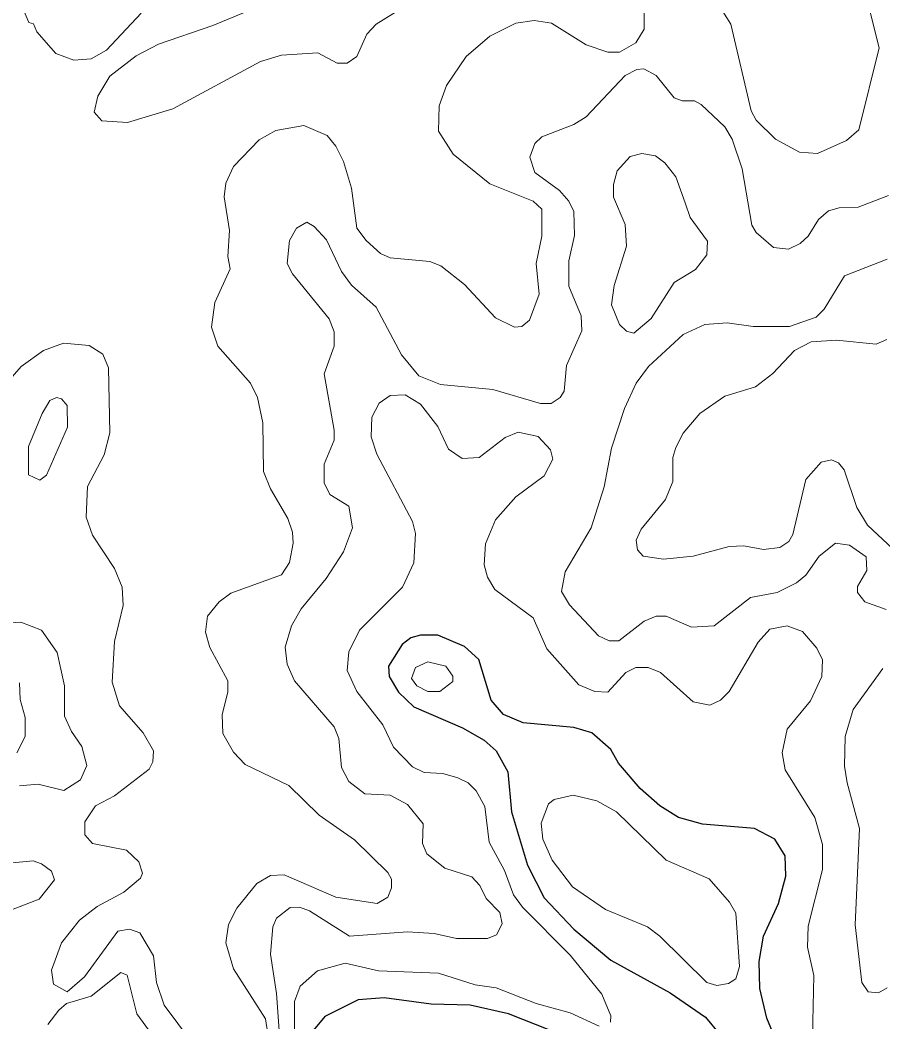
# Model space of a CAD drawing. Extents: x 577 to 602.9, y 7483.8 to 7511.6.
# Drawn here: x 591.249 to 592.359, y 7504.685 to 7505.975 of the extents above; entities that cross this region are included whole.
import ezdxf

# ---------------------------------------------------------------- set-up
doc = ezdxf.new("R2010")
doc.units = 0
doc.header["$LTSCALE"] = 0.032
doc.layers.add('1', color=7, linetype='Continuous', lineweight=25)
doc.layers.add('2', color=7, linetype='Continuous', lineweight=13)

msp = doc.modelspace()

# ---------------------------------------------------------------- linework, layer by layer
at = {"layer": '1'}
for points in [[(592.2287, 7504.6444), (592.2096, 7504.6897), (592.2008, 7504.7279), (592.2, 7504.7629), (592.2056, 7504.7955), (592.2247, 7504.8376), (592.2342, 7504.8726), (592.2334, 7504.8989), (592.2199, 7504.9203), (592.1937, 7504.9338), (592.1269, 7504.9394), (592.0959, 7504.9482), (592.072, 7504.9633), (592.0466, 7504.9855), (592.0187, 7505.0181), (592.0092, 7505.0356), (591.9846, 7505.0571), (591.9615, 7505.0642), (591.8963, 7505.0698), (591.8708, 7505.0809), (591.8549, 7505.0992), (591.839, 7505.1517), (591.8207, 7505.1684), (591.7866, 7505.1827), (591.7643, 7505.1827), (591.7516, 7505.1795), (591.7404, 7505.1708), (591.7229, 7505.143), (591.7237, 7505.1295), (591.7357, 7505.1096), (591.7555, 7505.0905), (591.8184, 7505.0635), (591.8462, 7505.0476), (591.8613, 7505.034), (591.8764, 7505.007), (591.8812, 7504.9553), (591.9019, 7504.8869), (591.9233, 7504.8448), (591.9615, 7504.8042), (592.0092, 7504.7645), (592.0855, 7504.7223)], [(592.0855, 7504.7223), (592.1309, 7504.6913), (592.1492, 7504.669)], [(591.9305, 7504.6746), (591.8772, 7504.6953), (591.8279, 7504.7064), (591.7778, 7504.708), (591.7174, 7504.716), (591.684, 7504.7136), (591.641, 7504.6921), (591.6267, 7504.6746)]]:
    msp.add_lwpolyline(points, dxfattribs=at)
at = {"layer": '2'}
for points in [[(591.7714, 7506.0097), (591.707, 7505.9692), (591.6951, 7505.9564), (591.6824, 7505.9278), (591.6697, 7505.9191), (591.6569, 7505.9191), (591.6323, 7505.9326), (591.5854, 7505.9294), (591.5583, 7505.9214), (591.4454, 7505.8602), (591.3874, 7505.8427), (591.354, 7505.8451), (591.3444, 7505.8562), (591.3492, 7505.8769), (591.3643, 7505.9024), (591.3985, 7505.9286), (591.4271, 7505.9437), (591.4971, 7505.9676), (591.5758, 7506.0002)], [(592.1531, 7505.9859), (592.1635, 7505.9692), (592.1897, 7505.8578), (592.1961, 7505.8459), (592.2207, 7505.8213), (592.2517, 7505.8046), (592.2748, 7505.803), (592.3122, 7505.8197), (592.3281, 7505.8332), (592.3543, 7505.9389), (592.3384, 7506.0026)], [(591.4049, 7505.9835), (591.3603, 7505.9358), (591.3405, 7505.9246), (591.3182, 7505.923), (591.2951, 7505.9318), (591.2705, 7505.9596), (591.2665, 7505.97), (591.2601, 7505.9715), (591.2498, 7505.9962)], [(591.6442, 7505.826), (591.6553, 7505.8125), (591.6649, 7505.7926), (591.6752, 7505.7584), (591.6824, 7505.7068), (591.6943, 7505.6908), (591.7126, 7505.6741), (591.7253, 7505.6686), (591.7762, 7505.6638), (591.7905, 7505.6582), (591.8207, 7505.6344), (591.8605, 7505.5915), (591.8852, 7505.5795), (591.8947, 7505.5803), (591.9042, 7505.5883), (591.917, 7505.6217), (591.913, 7505.6614), (591.9201, 7505.6964), (591.9201, 7505.7314), (591.909, 7505.7417), (591.8533, 7505.764), (591.8064, 7505.8022), (591.7873, 7505.8316), (591.7881, 7505.8642), (591.7977, 7505.8904), (591.8231, 7505.9278), (591.8533, 7505.9541), (591.8867, 7505.9707), (591.9106, 7505.9739), (591.9329, 7505.9707), (591.9774, 7505.9429), (592.0052, 7505.9334), (592.0203, 7505.9334), (592.041, 7505.9453), (592.0521, 7505.9628), (592.0521, 7505.989)], [(592.3662, 7505.7489), (592.3273, 7505.7338), (592.3026, 7505.733), (592.2891, 7505.729), (592.2764, 7505.7179), (592.2629, 7505.6964), (592.2525, 7505.6869), (592.2374, 7505.6797), (592.2183, 7505.6821), (592.1961, 7505.7012), (592.1905, 7505.7107), (592.1778, 7505.7831), (592.1651, 7505.8213), (592.1555, 7505.8372), (592.1253, 7505.8658), (592.1166, 7505.8706), (592.1006, 7505.8706), (592.0903, 7505.8745), (592.0673, 7505.9032), (592.0513, 7505.9119), (592.0426, 7505.9111), (592.0275, 7505.9032), (591.9774, 7505.8499), (591.9615, 7505.8403), (591.9201, 7505.8244), (591.9114, 7505.8157), (591.905, 7505.7982), (591.9114, 7505.7783), (591.9432, 7505.7553), (591.9551, 7505.7417), (591.9615, 7505.7282), (591.9623, 7505.6972), (591.9551, 7505.6646), (591.9551, 7505.632), (591.971, 7505.5938), (591.9718, 7505.5748), (591.952, 7505.5302), (591.9488, 7505.4968), (591.944, 7505.4889), (591.9321, 7505.4809), (591.9186, 7505.4809), (591.8573, 7505.4992), (591.7897, 7505.5056), (591.7619, 7505.5167), (591.7396, 7505.5437), (591.707, 7505.605), (591.6752, 7505.6336), (591.6625, 7505.6511), (591.6434, 7505.6916), (591.6275, 7505.7091), (591.618, 7505.7147), (591.6045, 7505.7068), (591.5957, 7505.6908), (591.5925, 7505.6614), (591.5997, 7505.6479), (591.6466, 7505.5899), (591.653, 7505.5732), (591.653, 7505.5549), (591.6402, 7505.5191), (591.653, 7505.4467), (591.653, 7505.434), (591.6402, 7505.403), (591.6402, 7505.3791), (591.6474, 7505.364), (591.672, 7505.3489), (591.6768, 7505.3211), (591.6649, 7505.2901), (591.6426, 7505.2559), (591.6108, 7505.2169), (591.5981, 7505.1947), (591.5901, 7505.1676), (591.5925, 7505.1454), (591.6021, 7505.1239), (591.653, 7505.065), (591.6593, 7505.0499), (591.6625, 7505.0126), (591.672, 7504.9943), (591.6927, 7504.9784), (591.7253, 7504.9768), (591.7476, 7504.9649), (591.7675, 7504.9402), (591.7667, 7504.9148), (591.7722, 7504.9012), (591.7953, 7504.8829), (591.8303, 7504.8718), (591.8406, 7504.8607), (591.8486, 7504.844), (591.8661, 7504.8257), (591.8693, 7504.8114), (591.8621, 7504.7971)], [(591.5719, 7504.642), (591.5647, 7504.6889), (591.5234, 7504.7533), (591.5138, 7504.7867), (591.517, 7504.8106), (591.5281, 7504.8313), (591.5538, 7504.863), (591.5711, 7504.8734), (591.5886, 7504.8742), (591.6553, 7504.8456), (591.7086, 7504.8376), (591.7221, 7504.8456), (591.7269, 7504.8575), (591.7269, 7504.8686), (591.7221, 7504.8774), (591.6792, 7504.9195), (591.6339, 7504.9513), (591.5949, 7504.9895), (591.5385, 7505.0165), (591.5234, 7505.0324), (591.5098, 7505.0563), (591.509, 7505.0809), (591.5162, 7505.1096), (591.5162, 7505.1239), (591.4931, 7505.1668), (591.4876, 7505.1867), (591.49, 7505.2074), (591.5051, 7505.2257), (591.5202, 7505.2368), (591.5854, 7505.2607), (591.5957, 7505.2766), (591.6005, 7505.3012), (591.5997, 7505.3155), (591.5933, 7505.333), (591.5711, 7505.3712), (591.5623, 7505.3935), (591.5615, 7505.4563), (591.5544, 7505.4889), (591.5456, 7505.5072), (591.5035, 7505.5549), (591.4955, 7505.5795), (591.4995, 7505.6113), (591.5194, 7505.6543), (591.5162, 7505.6702), (591.5186, 7505.7036), (591.5114, 7505.7473), (591.5138, 7505.7648), (591.5234, 7505.7863), (591.5567, 7505.8205), (591.5782, 7505.8324), (591.614, 7505.8388), (591.6442, 7505.826)], [(592.1921, 7505.5803), (592.239, 7505.5803), (592.2732, 7505.5922), (592.2835, 7505.6026), (592.3098, 7505.6455), (592.3646, 7505.667)], [(592.3631, 7505.2161), (592.336, 7505.2257), (592.3265, 7505.2376), (592.3265, 7505.2455), (592.3384, 7505.2662), (592.3376, 7505.2837), (592.3161, 7505.2988), (592.2979, 7505.3012), (592.2772, 7505.2845), (592.2597, 7505.2599), (592.2478, 7505.2503), (592.2231, 7505.2376), (592.1889, 7505.2312), (592.142, 7505.1947), (592.1126, 7505.1931), (592.08, 7505.2074), (592.0673, 7505.2074), (592.0521, 7505.201), (592.0195, 7505.1756), (592.0068, 7505.1756), (591.9933, 7505.1819), (591.9559, 7505.2217), (591.9456, 7505.2392), (591.9504, 7505.2646), (591.9838, 7505.3211), (592.0005, 7505.3736), (592.01, 7505.4237), (592.0267, 7505.4746), (592.0418, 7505.5072), (592.0577, 7505.5286), (592.1022, 7505.57), (592.1301, 7505.5827), (592.1587, 7505.5851), (592.1921, 7505.5803)], [(591.2275, 7505.5024), (591.2506, 7505.5286), (591.2792, 7505.5493), (591.3047, 7505.5588), (591.3381, 7505.5557), (591.3556, 7505.5445), (591.3627, 7505.527), (591.3643, 7505.4435), (591.3572, 7505.4149), (591.3357, 7505.3744), (591.3341, 7505.3346), (591.3421, 7505.3115), (591.3707, 7505.2686), (591.3802, 7505.2448), (591.3818, 7505.2209), (591.3707, 7505.1748), (591.3675, 7505.1223), (591.377, 7505.0921), (591.4073, 7505.0571), (591.4208, 7505.034), (591.42, 7505.0197), (591.4152, 7505.0102), (591.3707, 7504.976), (591.346, 7504.9633), (591.3325, 7504.9426), (591.3325, 7504.9259), (591.3421, 7504.9148), (591.3858, 7504.906), (591.4017, 7504.8909), (591.4065, 7504.8766), (591.4041, 7504.8702), (591.3826, 7504.8519), (591.3484, 7504.8336), (591.3254, 7504.8162), (591.3023, 7504.7867), (591.2896, 7504.7517), (591.292, 7504.7335), (591.3094, 7504.7239), (591.3317, 7504.743), (591.3747, 7504.8018), (591.3898, 7504.8042), (591.4033, 7504.7995), (591.4208, 7504.77), (591.4247, 7504.7358), (591.4343, 7504.7064), (591.4884, 7504.6341)], [(592.3639, 7505.5636), (592.3503, 7505.5573), (592.2994, 7505.5628), (592.2668, 7505.5604), (592.2454, 7505.5493), (592.2175, 7505.5199), (592.1953, 7505.5024), (592.1555, 7505.4905), (592.1237, 7505.4682), (592.1022, 7505.4428), (592.0927, 7505.4245), (592.0887, 7505.4117), (592.0887, 7505.3807), (592.0792, 7505.3577), (592.0482, 7505.3195), (592.0418, 7505.3052), (592.0434, 7505.2925), (592.0506, 7505.2845), (592.0768, 7505.2805), (592.115, 7505.2845), (592.1611, 7505.2972), (592.1802, 7505.298), (592.2056, 7505.2933), (592.2263, 7505.2956), (592.2382, 7505.3036), (592.243, 7505.3123), (592.2597, 7505.3831), (592.2796, 7505.4054), (592.2931, 7505.4086), (592.3018, 7505.4046), (592.309, 7505.3958), (592.3257, 7505.3473), (592.3392, 7505.3243), (592.398, 7505.2694)], [(591.7007, 7505.438), (591.7015, 7505.4634), (591.711, 7505.4817), (591.7253, 7505.4913), (591.7444, 7505.4921), (591.7643, 7505.4801), (591.7866, 7505.4515), (591.8001, 7505.4221), (591.8176, 7505.4102), (591.8398, 7505.4117), (591.8732, 7505.4372), (591.8899, 7505.4443), (591.9154, 7505.4388), (591.9313, 7505.4213), (591.9345, 7505.4094), (591.9233, 7505.3879), (591.8867, 7505.3608), (591.8605, 7505.3314), (591.8478, 7505.3004), (591.8462, 7505.2734), (591.8502, 7505.2575), (591.8597, 7505.2416), (591.909, 7505.205), (591.9265, 7505.1652), (591.9679, 7505.1191), (591.9885, 7505.1104), (592.0052, 7505.1096), (592.0283, 7505.135), (592.041, 7505.1414), (592.0569, 7505.1414), (592.0728, 7505.135), (592.115, 7505.0969), (592.1364, 7505.0929), (592.1499, 7505.0992), (592.1611, 7505.1104), (592.1985, 7505.174), (592.2136, 7505.1907), (592.2358, 7505.1947), (592.2557, 7505.1875), (592.274, 7505.166), (592.2812, 7505.1509), (592.2804, 7505.1295), (592.266, 7505.0984), (592.2358, 7505.0619), (592.2295, 7505.0316), (592.2334, 7505.0094), (592.2716, 7504.9482), (592.2812, 7504.9132), (592.2812, 7504.8814), (592.2629, 7504.8082), (592.2621, 7504.7812), (592.27, 7504.7446), (592.2684, 7504.6659)], [(592.0084, 7504.6849), (592.0092, 7504.6929), (591.9973, 7504.7207), (591.9567, 7504.7708), (591.8955, 7504.8329), (591.8836, 7504.8488), (591.8724, 7504.8798), (591.8526, 7504.9163), (591.847, 7504.9625), (591.8359, 7504.9823), (591.8255, 7504.9927), (591.812, 7504.999), (591.7929, 7505.0046), (591.7691, 7505.0062), (591.754, 7505.0134), (591.7293, 7505.0388), (591.7158, 7505.0674), (591.6824, 7505.1104), (591.6697, 7505.1374), (591.672, 7505.1613), (591.6856, 7505.1891), (591.7412, 7505.2448), (591.7555, 7505.2758), (591.7579, 7505.3139), (591.754, 7505.329), (591.7078, 7505.4157), (591.7007, 7505.438)], [(591.2482, 7504.9887), (591.2721, 7504.9911), (591.3055, 7504.9831), (591.3269, 7504.9967), (591.3349, 7505.0149), (591.3285, 7505.0396), (591.315, 7505.0587), (591.3063, 7505.0786), (591.3063, 7505.1175), (591.2967, 7505.1605), (591.2768, 7505.1891), (591.2498, 7505.1994), (591.1806, 7505.1955)], [(592.3646, 7504.7287), (592.3535, 7504.7223), (592.34, 7504.7239), (592.332, 7504.7358), (592.3233, 7504.8098), (592.3289, 7504.9338), (592.313, 7504.9927), (592.3098, 7505.0142), (592.3106, 7505.0523), (592.3209, 7505.0873), (592.3591, 7505.1398)], [(591.2482, 7505.1215), (591.249, 7505.1), (591.2554, 7505.077), (591.2554, 7505.0523), (591.245, 7505.0316)], [(591.2267, 7504.8249), (591.2737, 7504.8432), (591.2935, 7504.8678), (591.2896, 7504.879), (591.2768, 7504.8885), (591.2657, 7504.8925), (591.2347, 7504.8893)], [(591.8621, 7504.7971), (591.8502, 7504.7923), (591.8104, 7504.7923), (591.7818, 7504.7987), (591.7476, 7504.801), (591.6728, 7504.7955), (591.6212, 7504.8281), (591.6084, 7504.8329), (591.5965, 7504.8321), (591.579, 7504.8185), (591.5742, 7504.8074), (591.5711, 7504.7724), (591.579, 7504.7215), (591.583, 7504.6619)], [(591.6021, 7504.6667), (591.6021, 7504.7112), (591.6092, 7504.7311), (591.6315, 7504.7509), (591.6673, 7504.7605), (591.7102, 7504.7509), (591.7873, 7504.7478), (591.8343, 7504.7327), (591.8613, 7504.7287), (591.913, 7504.7088), (591.9567, 7504.6969), (591.9941, 7504.6794)], [(591.4597, 7504.6126), (591.3993, 7504.6953), (591.3866, 7504.7454), (591.3786, 7504.7486), (591.3405, 7504.7183), (591.3087, 7504.7088), (591.2991, 7504.7001), (591.2848, 7504.6818)]]:
    msp.add_lwpolyline(points, dxfattribs=at)
for points in [[(592.1046, 7505.7394), (592.111, 7505.7203), (592.1333, 7505.6901), (592.1325, 7505.6726), (592.1181, 7505.6535), (592.0903, 7505.6368), (592.0609, 7505.5907), (592.0386, 7505.5716), (592.0291, 7505.574), (592.0203, 7505.5827), (592.01, 7505.6081), (592.0132, 7505.6328), (592.0291, 7505.6837), (592.0275, 7505.7115), (592.0124, 7505.7465), (592.0124, 7505.7632), (592.0172, 7505.7807), (592.0339, 7505.799), (592.049, 7505.803), (592.0665, 7505.7998), (592.0784, 7505.791), (592.0927, 7505.7728)], [(591.2776, 7505.4682), (591.2872, 7505.4849), (591.2959, 7505.4889), (591.3023, 7505.4873), (591.3094, 7505.4785), (591.3102, 7505.4507), (591.2832, 7505.3887), (591.2745, 7505.3823), (591.2598, 7505.3894), (591.2598, 7505.4256)], [(591.7738, 7505.1485), (591.7969, 7505.143), (591.8056, 7505.1302), (591.8056, 7505.1231), (591.7889, 7505.1104), (591.7738, 7505.1104), (591.7595, 7505.1175), (591.7524, 7505.1271), (591.7579, 7505.1414)], [(592.072, 7504.7955), (592.1325, 7504.7358), (592.1452, 7504.7319), (592.1603, 7504.7343), (592.1698, 7504.7406), (592.1746, 7504.7565), (592.1698, 7504.8249), (592.1619, 7504.8392), (592.1356, 7504.8694), (592.08, 7504.8933), (592.0164, 7504.9553), (591.9909, 7504.9696), (591.9607, 7504.9768), (591.936, 7504.9712), (591.9289, 7504.9656), (591.9193, 7504.941), (591.9217, 7504.9203), (591.9337, 7504.8933), (591.9599, 7504.8591), (592.002, 7504.8297), (592.0561, 7504.8074)]]:
    msp.add_lwpolyline(points, close=True, dxfattribs=at)

doc.saveas('drawing.dxf')
